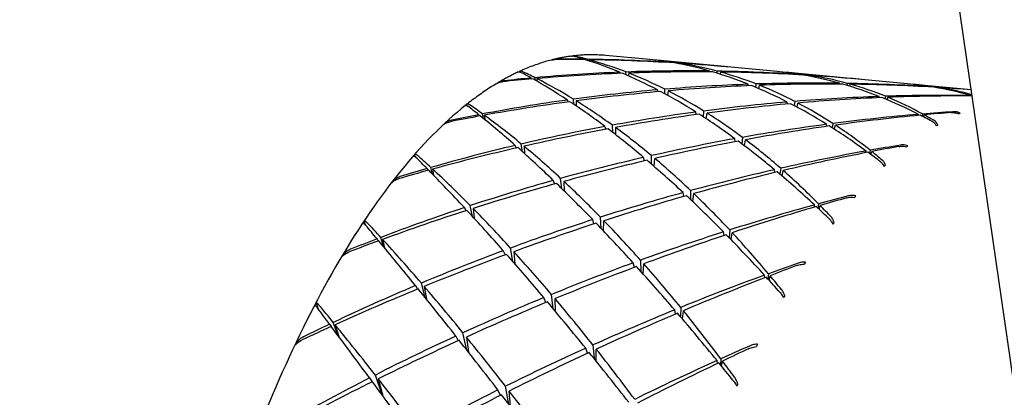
# Model space of a CAD drawing. Header units: inches. Extents: x 36 to 1719, y -84 to 1122.
# Tile 463 of 558: x 636.468 to 637.617, y 809.23 to 809.671. Entities that reach past the tile are written whole.
import ezdxf

# ---------------------------------------------------------------- set-up
doc = ezdxf.new("R2010")
doc.units = ezdxf.units.IN
doc.header["$LTSCALE"] = 48
doc.header["$MEASUREMENT"] = 0
doc.layers.add('Dimension (ANSI)', color=7, linetype='Continuous', lineweight=25)
doc.layers.add('Visible (ANSI)', color=7, linetype='Continuous', lineweight=30)
doc.styles.add('Note Text (ANSI)', font='tahoma.ttf')
doc.dimstyles.new('Architectural (ANSI)', dxfattribs={"dimscale": 48, "dimtxt": 0.125, "dimasz": 0.098425, "dimexe": 0.125, "dimexo": 0.0625, "dimgap": 0.031496, "dimtad": 0, "dimtih": 1, "dimtoh": 1, "dimdec": 4, "dimrnd": 1e-08, "dimzin": 3, "dimdsep": 46, "dimlunit": 4, "dimtxsty": 'Note Text (ANSI)', "dimcen": 0.09, "dimdle": 0.393701, "dimclrd": 256, "dimclre": 256, "dimclrt": 256, "dimadec": 0, "dimazin": 3, "dimtfac": 0.96, "dimtofl": 0, "dimtmove": 0, "dimatfit": 3, "dimfxl": 1, "dimfrac": 2, "dimtolj": 1, "dimtzin": 12, "dimlwd": -1, "dimlwe": -1, "dimarcsym": 0})

# ---------------------------------------------------------------- blocks, each defined once
blk = doc.blocks.new('*D22')
at = {"layer": 'Defpoints', "color": 0, "transparency": 16777216}
for p in [(690.0142, 1004.0529), (597.7408, 757.4914), (727.9177, 757.4914)]:
    blk.add_point(p, dxfattribs=at)
at = {"layer": 'Dimension (ANSI)', "transparency": 16777216}
for p, q in [((687.0142, 1004.0529), (591.7408, 1004.0529)), ((597.7408, 999.3285), (597.7408, 903.5717)), ((597.7408, 762.2158), (597.7408, 892.9726)), ((724.9177, 757.4914), (591.7408, 757.4914))]:
    blk.add_line(p, q, dxfattribs=at)
for points in [[(596.9534, 999.3285), (598.5282, 999.3285), (597.7408, 1004.0529)], [(596.9534, 762.2158), (598.5282, 762.2158), (597.7408, 757.4914)]]:
    blk.add_solid(points, dxfattribs=at)
at = {"layer": 'Dimension (ANSI)', "transparency": 16777216, "insert": (577.7824, 902.0599), "char_height": 6, "attachment_point": 1, "style": 'Note Text (ANSI)'}
blk.add_mtext('\\A1;20\'-6 9/16"', dxfattribs=at)

msp = doc.modelspace()

# ---------------------------------------------------------------- linework, layer by layer
at = {"layer": 'Visible (ANSI)'}
for p, q in [((637.98512, 806.78258), (637.52459, 809.96451)), ((637.12633, 809.62471), (637.12646, 809.62418)), ((637.1309, 809.62332), (637.1308, 809.62466)), ((637.13282, 809.6241), (637.1328, 809.62272)), ((637.20384, 809.62423), (637.15194, 809.6291)), ((637.29078, 809.61607), (637.21201, 809.62346)), ((637.22947, 809.62089), (637.22953, 809.62056)), ((637.23647, 809.61966), (637.23648, 809.62044)), ((637.23964, 809.61994), (637.23955, 809.61907)), ((637.35227, 809.6103), (637.30243, 809.61498)), ((637.06525, 809.60274), (637.0656, 809.6016)), ((637.07011, 809.60001), (637.06974, 809.60315)), ((637.07174, 809.60213), (637.07186, 809.59902)), ((637.16885, 809.60952), (637.16915, 809.6082)), ((637.17602, 809.60648), (637.1759, 809.60978)), ((637.17902, 809.60857), (637.17886, 809.60524)), ((637.27368, 809.61089), (637.27382, 809.60986)), ((637.28217, 809.60837), (637.28228, 809.61076)), ((637.28605, 809.60973), (637.28572, 809.60727)), ((637.44171, 809.60191), (637.36512, 809.6091)), ((637.37929, 809.6064), (637.37926, 809.60684)), ((637.38828, 809.60526), (637.38841, 809.60623)), ((637.39214, 809.60453), (637.39237, 809.60561)), ((637.5044, 809.59603), (637.45456, 809.60071)), ((637.2126, 809.58892), (637.21302, 809.58671)), ((637.22123, 809.58429), (637.22123, 809.58965)), ((637.31883, 809.59373), (637.31864, 809.59547)), ((637.3275, 809.59183), (637.32784, 809.59578)), ((637.33107, 809.5903), (637.33175, 809.59424)), ((637.42529, 809.59563), (637.42526, 809.59666)), ((637.43399, 809.59653), (637.43359, 809.59425)), ((637.43704, 809.59321), (637.43764, 809.5955)), ((637.57893, 809.58904), (637.51605, 809.59494)), ((637.53198, 809.59217), (637.532, 809.59251)), ((637.5392, 809.59203), (637.53901, 809.59131)), ((637.5419, 809.59078), (637.54216, 809.59155)), ((637.11514, 809.572), (637.11463, 809.57801)), ((637.22497, 809.58776), (637.22452, 809.58248)), ((637.47136, 809.57976), (637.47138, 809.58114)), ((637.47862, 809.58138), (637.47801, 809.57847)), ((637.4807, 809.57735), (637.48154, 809.58018)), ((637.57844, 809.58174), (637.57849, 809.58229)), ((636.99002, 809.57065), (636.98987, 809.57184)), ((637.10758, 809.57704), (637.1082, 809.5748)), ((637.11774, 809.57609), (637.11776, 809.57022)), ((637.36435, 809.57243), (637.36418, 809.57469)), ((637.37294, 809.57542), (637.37232, 809.57045)), ((637.37553, 809.56873), (637.37656, 809.57353)), ((637.00403, 809.55989), (637.00465, 809.55821)), ((637.0094, 809.55558), (637.00851, 809.56075)), ((637.01052, 809.55928), (637.01099, 809.55428)), ((637.25784, 809.56002), (637.25737, 809.56299)), ((637.26631, 809.55725), (637.26657, 809.5642)), ((637.26963, 809.55507), (637.27048, 809.56176)), ((637.51735, 809.55909), (637.51742, 809.56032)), ((637.52209, 809.56071), (637.52147, 809.55822)), ((637.52311, 809.55737), (637.52391, 809.55971)), ((636.96372, 809.54888), (636.96371, 809.54917)), ((637.15138, 809.54606), (637.1522, 809.54278)), ((637.16042, 809.53916), (637.16, 809.54764)), ((637.16376, 809.5449), (637.16346, 809.5368)), ((637.41019, 809.54628), (637.4101, 809.54865)), ((637.41735, 809.54961), (637.41654, 809.5446)), ((637.41906, 809.54299), (637.42027, 809.5477)), ((637.3034, 809.52844), (637.30297, 809.53184)), ((637.31171, 809.53341), (637.31113, 809.52579)), ((637.04669, 809.524), (637.04774, 809.52096)), ((637.05495, 809.51665), (637.05371, 809.52565)), ((637.05685, 809.52305), (637.05733, 809.51451)), ((637.31414, 809.52352), (637.31534, 809.53068)), ((636.92987, 809.51076), (636.92938, 809.51345)), ((637.19737, 809.50587), (637.19648, 809.50995)), ((637.20576, 809.50201), (637.20564, 809.51204)), ((637.20885, 809.49933), (637.20959, 809.50872)), ((637.45619, 809.51559), (637.4562, 809.51746)), ((637.46087, 809.5183), (637.46012, 809.51458)), ((637.46167, 809.51343), (637.46269, 809.51686)), ((636.94373, 809.49689), (636.94467, 809.49476)), ((636.9499, 809.49059), (636.94818, 809.49818)), ((637.35643, 809.49725), (637.35562, 809.49024)), ((636.95022, 809.49628), (636.95131, 809.48915)), ((637.10085, 809.4736), (637.09964, 809.48545)), ((637.34951, 809.49231), (637.34921, 809.49562)), ((637.358, 809.48822), (637.35938, 809.49466)), ((636.90389, 809.48172), (636.90383, 809.48236)), ((637.09108, 809.48307), (637.09242, 809.47885)), ((637.10345, 809.48191), (637.10363, 809.47089)), ((637.24349, 809.46442), (637.24267, 809.46884)), ((637.25134, 809.47121), (637.25107, 809.46094)), ((637.25388, 809.45827), (637.25504, 809.46768)), ((636.98723, 809.45132), (636.98879, 809.4476)), ((636.99663, 809.44113), (636.99419, 809.45361)), ((637.39602, 809.452), (637.3959, 809.45447)), ((637.40054, 809.45574), (637.39977, 809.45085)), ((637.40124, 809.44947), (637.40239, 809.45386)), ((636.99739, 809.45036), (636.99872, 809.43885)), ((637.14697, 809.42691), (637.1461, 809.44018)), ((636.87176, 809.43106), (636.8706, 809.43575)), ((637.13847, 809.43224), (637.13702, 809.43726)), ((637.1498, 809.42394), (637.15013, 809.43603)), ((636.89291, 809.40577), (636.88977, 809.41652)), ((637.29038, 809.41879), (637.28975, 809.42293)), ((637.29691, 809.42521), (637.2963, 809.41624)), ((637.29854, 809.41393), (637.29992, 809.42198)), ((636.88537, 809.41483), (636.8867, 809.41233)), ((636.89186, 809.41422), (636.89402, 809.40442)), ((636.84624, 809.39582), (636.84609, 809.39677)), ((637.03272, 809.401), (637.0347, 809.39602)), ((637.04371, 809.38848), (637.04118, 809.40414)), ((637.04509, 809.39984), (637.04614, 809.38569)), ((637.18567, 809.38149), (637.18431, 809.38678)), ((637.19289, 809.3899), (637.19323, 809.3769)), ((637.19581, 809.37402), (637.19668, 809.38562)), ((637.33787, 809.36941), (637.33754, 809.3724)), ((637.34212, 809.37407), (637.34146, 809.36809)), ((637.34285, 809.36654), (637.34403, 809.37179)), ((636.93022, 809.36023), (636.9324, 809.35599)), ((636.9415, 809.34624), (636.93708, 809.36312)), ((636.94038, 809.35927), (636.94315, 809.34419)), ((637.09106, 809.33301), (637.08896, 809.34985)), ((636.81708, 809.33231), (636.81454, 809.34007)), ((637.08216, 809.34039), (637.08001, 809.34617)), ((637.09355, 809.33003), (637.09312, 809.34494)), ((637.23382, 809.32702), (637.23274, 809.33184)), ((637.2398, 809.33472), (637.23962, 809.32378)), ((637.24169, 809.32135), (637.24291, 809.33089)), ((636.82995, 809.3151), (636.83172, 809.31235)), ((636.84001, 809.30161), (636.83427, 809.31716)), ((636.83644, 809.31449), (636.84058, 809.30085)), ((636.9773, 809.30128), (636.98006, 809.29573)), ((636.9903, 809.28474), (636.98562, 809.3051)), ((636.79176, 809.29265), (636.79149, 809.29387)), ((636.98967, 809.30011), (636.99221, 809.2823)), ((637.13733, 809.29087), (637.13868, 809.27493)), ((637.13093, 809.2811), (637.12889, 809.28705)), ((637.14095, 809.27211), (637.14126, 809.28589)), ((637.28275, 809.26926), (637.28212, 809.27267)), ((637.28663, 809.27471), (637.28619, 809.26766)), ((637.28749, 809.26606), (637.28861, 809.27207)), ((636.89134, 809.23238), (636.88336, 809.25572)), ((636.87663, 809.25229), (636.87952, 809.24773)), ((636.88679, 809.25133), (636.89217, 809.23126)), ((637.02942, 809.23193), (637.02642, 809.23823)), ((637.0393, 809.22146), (637.03521, 809.2426)), ((637.04124, 809.21893), (637.03953, 809.237))]:
    msp.add_line(p, q, dxfattribs=at)
for centre, major_axis, ratio, start_param, end_param in [((637.12094, 808.37652), (-1.63348, 0.03314), 0.7636206, 4.7234672, 4.7451003), ((637.45234, 808.34542), (-1.53518, 0.61757), 0.7298657, 5.2031684, 5.2233193), ((637.45234, 808.34542), (0.50267, -1.27757), 0.4011588, 2.8372898, 2.8574407), ((637.12094, 808.37652), (-0.14115, 1.26062), 0.5494519, 6.0682056, 6.0898387), ((637.45234, 808.34542), (0.50267, -1.27757), 0.4011588, 2.7718399, 2.8344347), ((637.45234, 808.34542), (-1.53518, 0.61757), 0.7298657, 5.1377186, 5.2003133), ((637.12094, 808.37652), (-0.14115, 1.26062), 0.5494519, 6.0043224, 6.0653506), ((637.12094, 808.37652), (-1.63348, 0.03314), 0.7636206, 4.6595839, 4.7206122), ((637.45234, 808.34542), (0.36513, -1.26849), 0.475174, 2.9187099, 2.9573101), ((637.12094, 808.37652), (0.07827, 1.24795), 0.5762103, 6.2311874, 6.2712977), ((637.45234, 808.34542), (0.36513, -1.26849), 0.475174, 2.8532601, 2.9142883), ((637.45234, 808.34542), (-1.53518, 0.61757), 0.7298657, 5.0954975, 5.1332969), ((637.12094, 808.37652), (0.07827, 1.24795), 0.5762103, 6.1666639, 6.2267658), ((637.12094, 808.37652), (-1.63348, 0.03314), 0.7636206, 4.6165621, 4.6551623), ((637.12094, 808.37652), (-1.63059, -0.22845), 0.7433349, 4.6414956, 4.6631287), ((637.45234, 808.34542), (-1.59232, 0.38214), 0.7577371, 5.1337909, 5.1539419), ((637.45234, 808.34542), (0.61467, -1.29034), 0.3238812, 2.7156847, 2.7358356), ((637.12094, 808.37652), (-0.32479, 1.2668), 0.4925797, 5.8761382, 5.8977713), ((637.45234, 808.34542), (0.61467, -1.29034), 0.3238812, 2.6502349, 2.7128297), ((637.45234, 808.34542), (-1.59232, 0.38214), 0.7577371, 5.0683411, 5.1309359), ((637.12094, 808.37652), (-1.63059, -0.22845), 0.7433349, 4.5776123, 4.6386405), ((637.12094, 808.37652), (-0.32479, 1.2668), 0.4925797, 5.812255, 5.8732832), ((637.45234, 808.34542), (0.50267, -1.27757), 0.4011588, 2.7063901, 2.7674183), ((637.45234, 808.34542), (-1.59232, 0.38214), 0.7577371, 5.0028912, 5.0639195), ((637.12094, 808.37652), (-1.63059, -0.22845), 0.7433349, 4.5130888, 4.5731907), ((637.12094, 808.37652), (-0.14115, 1.26062), 0.5494519, 5.9397989, 5.9999007), ((637.45234, 808.34542), (0.36513, -1.26849), 0.475174, 2.7878102, 2.8479121), ((637.45234, 808.34542), (-1.59232, 0.38214), 0.7577371, 4.9374414, 4.9975433), ((637.12094, 808.37652), (-1.63059, -0.22845), 0.7433349, 4.4479455, 4.5077409), ((637.12094, 808.37652), (0.07827, 1.24795), 0.5762103, 6.1015206, 6.1613159), ((637.45234, 808.34542), (0.19179, -1.26237), 0.5372034, 2.9698524, 3.0084525), ((637.12094, 808.37652), (0.30341, 1.22253), 0.5625357, 0.0517052, 0.0937672), ((637.45234, 808.34542), (0.19179, -1.26237), 0.5372034, 2.9044025, 2.9641978), ((637.45234, 808.34542), (-1.59232, 0.38214), 0.7577371, 4.8948543, 4.9317869), ((637.12094, 808.37652), (-1.63059, -0.22845), 0.7433349, 4.4036908, 4.442291), ((637.12094, 808.37652), (0.30341, 1.22253), 0.5625357, 6.2691341, 6.329236), ((637.45234, 808.34542), (-1.62932, 0.10493), 0.7653728, 4.9091386, 4.9701669), ((637.45234, 808.34542), (-1.62932, 0.10493), 0.7653728, 4.8436888, 4.9037907), ((637.12094, 808.37652), (-1.60993, -0.43806), 0.7067026, 4.3991257, 4.458921), ((637.45234, 808.34542), (0.36513, -1.26849), 0.475174, 2.7223604, 2.7821557), ((637.45234, 808.34542), (-1.62932, 0.10493), 0.7653728, 4.7782389, 4.8380343), ((637.12094, 808.37652), (-1.60993, -0.43806), 0.7067026, 4.3333693, 4.3934711), ((637.12094, 808.37652), (0.07827, 1.24795), 0.5762103, 6.0357642, 6.0958661), ((637.45234, 808.34542), (0.19179, -1.26237), 0.5372034, 2.8389527, 2.8990545), ((637.45234, 808.34542), (-1.62932, 0.10493), 0.7653728, 4.7127891, 4.772891), ((637.12094, 808.37652), (-1.60993, -0.43806), 0.7067026, 4.2669931, 4.3280213), ((637.12094, 808.37652), (0.30341, 1.22253), 0.5625357, 6.202758, 6.2637862), ((637.45234, 808.34542), (-0.02021, -1.25236), 0.5730566, 3.0585685, 3.0971687), ((637.12094, 808.37652), (0.49841, 1.19291), 0.5140157, 0.1247183, 0.1672039), ((637.45234, 808.34542), (-0.02021, -1.25236), 0.5730566, 2.9931187, 3.0541469), ((637.45234, 808.34542), (-1.62932, 0.10493), 0.7653728, 4.6839561, 4.7083675), ((637.12094, 808.37652), (-1.60993, -0.43806), 0.7067026, 4.2392778, 4.2625715), ((637.12094, 808.37652), (0.49841, 1.19291), 0.5140157, 0.0629687, 0.1202967), ((637.12094, 808.37652), (-1.60993, -0.43806), 0.7067026, 4.464269, 4.5243708), ((637.45234, 808.34542), (0.50267, -1.27757), 0.4011588, 2.6409403, 2.7010421), ((637.12094, 808.37652), (-0.14115, 1.26062), 0.5494519, 5.8746556, 5.9344509), ((637.45234, 808.34542), (-1.63374, -0.1662), 0.7503398, 4.6245858, 4.6846877), ((637.12094, 808.37652), (-1.58546, -0.59667), 0.6605147, 4.2506125, 4.3116407), ((637.45234, 808.34542), (0.19179, -1.26237), 0.5372034, 2.7735028, 2.834531), ((637.45234, 808.34542), (-1.63374, -0.1662), 0.7503398, 4.5591359, 4.6201642), ((637.12094, 808.37652), (-1.58546, -0.59667), 0.6605147, 4.1839306, 4.2461909), ((637.12094, 808.37652), (0.30341, 1.22253), 0.5625357, 6.1357415, 6.1983363), ((637.02111, 808.88183), (-0.1299, -0.74245), 0.4444911, 3.6048139, 3.6093812), ((637.45234, 808.34542), (0.70926, -1.30505), 0.2475091, 2.6110342, 2.6311852), ((637.12094, 808.37652), (-0.47048, 1.27486), 0.4205573, 5.7212118, 5.7428449), ((637.45234, 808.34542), (-1.62932, 0.10493), 0.7653728, 4.9745885, 5.0371833), ((637.12094, 808.37652), (-1.60993, -0.43806), 0.7067026, 4.5287925, 4.5898207), ((637.45234, 808.34542), (0.61467, -1.29034), 0.3238812, 2.584785, 2.6458132), ((637.12094, 808.37652), (-0.32479, 1.2668), 0.4925797, 5.7477314, 5.8078333), ((637.45234, 808.34542), (-1.63374, -0.1662), 0.7503398, 4.6900356, 4.749831), ((637.12094, 808.37652), (-1.58546, -0.59667), 0.6605147, 4.3169887, 4.3770906), ((637.45234, 808.34542), (0.36513, -1.26849), 0.475174, 2.6569105, 2.7170124), ((637.12094, 808.37652), (0.07827, 1.24795), 0.5762103, 5.969388, 6.0304162), ((637.12094, 808.37652), (-1.60993, -0.43806), 0.7067026, 4.5926757, 4.6143088), ((637.45234, 808.34542), (-1.62932, 0.10493), 0.7653728, 5.0400383, 5.0601893), ((637.45234, 808.34542), (0.70926, -1.30505), 0.2475091, 2.5455844, 2.6081792), ((637.12094, 808.37652), (-0.47048, 1.27486), 0.4205573, 5.6573285, 5.7183567), ((637.45234, 808.34542), (-1.63374, -0.1662), 0.7503398, 4.7554855, 4.8155874), ((637.12094, 808.37652), (-1.58546, -0.59667), 0.6605147, 4.3827451, 4.4425404), ((637.45234, 808.34542), (0.50267, -1.27757), 0.4011588, 2.5754904, 2.6352857), ((637.12094, 808.37652), (-0.14115, 1.26062), 0.5494519, 5.8088992, 5.8690011), ((637.45234, 808.34542), (-1.61594, -0.38996), 0.7171747, 4.5013256, 4.5623538), ((637.12094, 808.37652), (-1.56231, -0.71722), 0.6094206, 4.191433, 4.2540278), ((637.45234, 808.34542), (0.19179, -1.26237), 0.5372034, 2.7490147, 2.7706478), ((637.45234, 808.34542), (-1.61594, -0.38996), 0.7171747, 4.4768375, 4.4984705), ((637.12094, 808.37652), (-1.56231, -0.71722), 0.6094206, 4.168427, 4.1885779), ((637.12094, 808.37652), (0.30341, 1.22253), 0.5625357, 6.1127356, 6.1328865), ((637.4413, 808.87965), (-0.22982, -0.6979), 0.3634359, 3.5052013, 3.5097986), ((637.11079, 808.96001), (-0.01786, -0.66124), 0.5276609, 3.6273131, 3.6319114), ((637.45234, 808.34542), (-1.63374, -0.1662), 0.7503398, 4.8209353, 4.8819635), ((637.12094, 808.37652), (-1.58546, -0.59667), 0.6605147, 4.4478884, 4.5079903), ((637.45234, 808.34542), (0.61467, -1.29034), 0.3238812, 2.5193352, 2.5794371), ((637.12094, 808.37652), (-0.32479, 1.2668), 0.4925797, 5.6825881, 5.7423835), ((637.45234, 808.34542), (-1.61594, -0.38996), 0.7171747, 4.5667754, 4.6268773), ((637.12094, 808.37652), (-1.56231, -0.71722), 0.6094206, 4.2584494, 4.3194776), ((637.45234, 808.34542), (0.36513, -1.26849), 0.475174, 2.5914607, 2.6524889), ((637.12094, 808.37652), (0.07827, 1.24795), 0.5762103, 5.9023716, 5.9649664), ((637.5316, 808.92737), (-0.14674, -0.64293), 0.5031242, 3.5445942, 3.5491909), ((637.45234, 808.34542), (-1.61594, -0.38996), 0.7171747, 4.6322253, 4.6920206), ((637.45234, 808.34542), (-1.63374, -0.1662), 0.7503398, 4.8863852, 4.94898), ((637.12094, 808.37652), (-1.58546, -0.59667), 0.6605147, 4.5124119, 4.5734401), ((637.45234, 808.34542), (0.70926, -1.30505), 0.2475091, 2.4801345, 2.5411628), ((637.12094, 808.37652), (-0.47048, 1.27486), 0.4205573, 5.592805, 5.6529069), ((637.12094, 808.37652), (-1.56231, -0.71722), 0.6094206, 4.3248256, 4.3849275), ((637.45234, 808.34542), (0.50267, -1.27757), 0.4011588, 2.5100406, 2.5701424), ((637.12094, 808.37652), (-0.14115, 1.26062), 0.5494519, 5.742523, 5.8035512), ((637.45234, 808.34542), (-1.59164, -0.56044), 0.6728788, 4.4528988, 4.4745319), ((637.12094, 808.37652), (-1.54065, -0.81109), 0.5559701, 4.1929649, 4.2131158), ((637.41343, 808.84477), (-0.23147, -0.73184), 0.3214804, 3.6386194, 3.6432166), ((636.99445, 808.83817), (-0.14081, -0.77696), 0.4152724, 3.7390155, 3.7436128), ((637.45234, 808.34542), (0.79158, -1.31965), 0.1737259, 2.5178355, 2.5379864), ((637.12094, 808.37652), (-0.58807, 1.28682), 0.3435743, 5.5940811, 5.6157142), ((637.45234, 808.34542), (-1.61594, -0.38996), 0.7171747, 4.6976751, 4.757777), ((637.12094, 808.37652), (-0.32479, 1.2668), 0.4925797, 5.6168318, 5.6769336), ((637.45234, 808.34542), (-1.59164, -0.56044), 0.6728788, 4.477387, 4.5384152), ((637.12094, 808.37652), (-1.54065, -0.81109), 0.5559701, 4.2159709, 4.2785657), ((637.45234, 808.34542), (0.36513, -1.26849), 0.475174, 2.5669726, 2.5886056), ((637.12094, 808.37652), (0.07827, 1.24795), 0.5762103, 5.8793656, 5.8995165), ((637.45234, 808.34542), (-1.63374, -0.1662), 0.7503398, 4.951835, 4.9719859), ((637.12094, 808.37652), (-1.56231, -0.71722), 0.6094206, 4.390582, 4.4503773), ((637.45234, 808.34542), (0.61467, -1.29034), 0.3238812, 2.4538853, 2.5136807), ((637.50316, 808.92308), (-0.18086, -0.64404), 0.4713815, 3.7480886, 3.7526864), ((637.12094, 808.37652), (-1.58546, -0.59667), 0.6605147, 4.5762952, 4.5979283), ((637.45234, 808.34542), (0.79158, -1.31965), 0.1737259, 2.4523856, 2.5149804), ((637.12094, 808.37652), (-0.58807, 1.28682), 0.3435743, 5.5301978, 5.5912261), ((637.45234, 808.34542), (-1.59164, -0.56044), 0.6728788, 4.5428368, 4.6029387), ((637.12094, 808.37652), (-1.54065, -0.81109), 0.5559701, 4.2829873, 4.3440155), ((637.45234, 808.34542), (0.50267, -1.27757), 0.4011588, 2.4445907, 2.5056189), ((637.12094, 808.37652), (-0.14115, 1.26062), 0.5494519, 5.6755066, 5.7381014), ((637.08197, 808.94561), (-0.06182, -0.67347), 0.5211139, 3.8394127, 3.8440114), ((637.45234, 808.34542), (-1.61594, -0.38996), 0.7171747, 4.763125, 4.8241532), ((637.12094, 808.37652), (-1.56231, -0.71722), 0.6094206, 4.4557253, 4.5158271), ((637.45234, 808.34542), (0.70926, -1.30505), 0.2475091, 2.4146847, 2.4747866), ((637.12094, 808.37652), (-0.47048, 1.27486), 0.4205573, 5.5276617, 5.587457), ((637.45234, 808.34542), (-1.59164, -0.56044), 0.6728788, 4.6082867, 4.668082), ((637.12094, 808.37652), (-1.54065, -0.81109), 0.5559701, 4.3493635, 4.4094654), ((637.45234, 808.34542), (0.61467, -1.29034), 0.3238812, 2.3884355, 2.4485374), ((637.12094, 808.37652), (-0.32479, 1.2668), 0.4925797, 5.5504556, 5.6114838), ((637.45234, 808.34542), (-1.56803, -0.68945), 0.6227226, 4.4553712, 4.4770043), ((637.12094, 808.37652), (-1.51916, -0.88595), 0.5014142, 4.2289854, 4.2491363), ((637.38678, 808.80152), (-0.22619, -0.76807), 0.2855188, 3.7590873, 3.7636851), ((637.45234, 808.34542), (-1.61594, -0.38996), 0.7171747, 4.8285748, 4.8911696), ((637.45234, 808.34542), (-1.56803, -0.68945), 0.6227226, 4.4798594, 4.5408876), ((637.12094, 808.37652), (-1.51916, -0.88595), 0.5014142, 4.2519914, 4.3145862), ((637.45234, 808.34542), (0.50267, -1.27757), 0.4011588, 2.4201026, 2.4417357), ((637.12094, 808.37652), (-0.14115, 1.26062), 0.5494519, 5.6525006, 5.6726515), ((637.12094, 808.37652), (-1.56231, -0.71722), 0.6094206, 4.5202488, 4.581277), ((637.45234, 808.34542), (0.79158, -1.31965), 0.1737259, 2.3869358, 2.447964), ((637.12094, 808.37652), (-0.58807, 1.28682), 0.3435743, 5.4656743, 5.5257762), ((636.96939, 808.78713), (-0.14418, -0.81126), 0.3894414, 3.8581626, 3.8627608), ((637.45234, 808.34542), (0.8647, -1.33248), 0.1030243, 2.4326384, 2.4527894), ((637.12094, 808.37652), (-0.68651, 1.30124), 0.2667424, 5.4857387, 5.5073718), ((637.45234, 808.34542), (-1.59164, -0.56044), 0.6728788, 4.6737365, 4.7338384), ((637.12094, 808.37652), (-1.54065, -0.81109), 0.5559701, 4.4151199, 4.4749152), ((637.45234, 808.34542), (0.70926, -1.30505), 0.2475091, 2.3492348, 2.4090302), ((637.12094, 808.37652), (-0.47048, 1.27486), 0.4205573, 5.4619053, 5.5220072), ((637.47439, 808.90847), (-0.20536, -0.65754), 0.428761, 3.9310751, 3.9356724), ((637.45234, 808.34542), (-1.56803, -0.68945), 0.6227226, 4.5453092, 4.6054111), ((637.12094, 808.37652), (-1.51916, -0.88595), 0.5014142, 4.3190078, 4.380036), ((637.45234, 808.34542), (0.61467, -1.29034), 0.3238812, 2.3229856, 2.3840138), ((637.12094, 808.37652), (-0.32479, 1.2668), 0.4925797, 5.4834391, 5.5460339), ((637.12094, 808.37652), (-1.56231, -0.71722), 0.6094206, 4.584132, 4.6057651), ((637.45234, 808.34542), (-1.61594, -0.38996), 0.7171747, 4.8940247, 4.9141756), ((637.45234, 808.34542), (0.8647, -1.33248), 0.1030243, 2.3671886, 2.4297834), ((637.12094, 808.37652), (-0.68651, 1.30124), 0.2667424, 5.4218555, 5.4828837), ((637.05357, 808.92083), (-0.09856, -0.69521), 0.4990309, 4.0313081, 4.035904), ((637.45234, 808.34542), (-1.59164, -0.56044), 0.6728788, 4.7391864, 4.8002146), ((637.12094, 808.37652), (-1.54065, -0.81109), 0.5559701, 4.4802632, 4.5403651), ((637.45234, 808.34542), (0.79158, -1.31965), 0.1737259, 2.3214859, 2.3815878), ((637.12094, 808.37652), (-0.58807, 1.28682), 0.3435743, 5.400531, 5.4603264), ((637.45234, 808.34542), (-1.56803, -0.68945), 0.6227226, 4.6107591, 4.6705544), ((637.12094, 808.37652), (-1.51916, -0.88595), 0.5014142, 4.385384, 4.4454859), ((637.45234, 808.34542), (0.70926, -1.30505), 0.2475091, 2.283785, 2.3438869), ((637.12094, 808.37652), (-0.47048, 1.27486), 0.4205573, 5.3955291, 5.4565573), ((637.45234, 808.34542), (-1.54609, -0.78924), 0.5697142, 4.4762416, 4.4978747), ((637.12094, 808.37652), (-1.49643, -0.94661), 0.4462939, 4.2731167, 4.2932676), ((637.36173, 808.74969), (-0.21517, -0.80489), 0.2559013, 3.8690822, 3.8736781), ((637.45234, 808.34542), (-1.54609, -0.78924), 0.5697142, 4.5007297, 4.5617579), ((637.12094, 808.37652), (-0.32479, 1.2668), 0.4925797, 5.4604332, 5.4805841), ((637.45234, 808.34542), (-1.59164, -0.56044), 0.6728788, 4.8046362, 4.867231), ((637.12094, 808.37652), (-0.68651, 1.30124), 0.2667424, 5.357332, 5.4174338), ((637.12094, 808.37652), (-1.49643, -0.94661), 0.4462939, 4.2961227, 4.3587175), ((637.45234, 808.34542), (0.61467, -1.29034), 0.3238812, 2.2984975, 2.3201306), ((637.12094, 808.37652), (-1.54065, -0.81109), 0.5559701, 4.5447867, 4.6058149), ((637.45234, 808.34542), (0.8647, -1.33248), 0.1030243, 2.3017387, 2.362767), ((637.44575, 808.88432), (-0.21993, -0.68116), 0.3829434, 4.0927871, 4.0973845), ((636.94649, 808.72852), (-0.14127, -0.84407), 0.367968, 3.9655422, 3.9701391), ((637.12094, 808.37652), (-0.7716, 1.31604), 0.1922212, 5.3900186, 5.4116517), ((637.45234, 808.34542), (-1.56803, -0.68945), 0.6227226, 4.6762089, 4.7363108), ((637.12094, 808.37652), (-1.51916, -0.88595), 0.5014142, 4.4511404, 4.5109357), ((637.45234, 808.34542), (0.79158, -1.31965), 0.1737259, 2.2560361, 2.3158314), ((637.12094, 808.37652), (-0.58807, 1.28682), 0.3435743, 5.3347746, 5.3948765), ((637.45234, 808.34542), (0.93049, -1.34224), 0.0353563, 2.3532892, 2.3734401), ((637.45234, 808.34542), (-1.54609, -0.78924), 0.5697142, 4.5661795, 4.6262814), ((637.12094, 808.37652), (-1.49643, -0.94661), 0.4462939, 4.3631391, 4.4241673), ((637.45234, 808.34542), (0.70926, -1.30505), 0.2475091, 2.2183351, 2.2793634), ((637.12094, 808.37652), (-0.47048, 1.27486), 0.4205573, 5.3285127, 5.3911075), ((637.45234, 808.34542), (-1.59164, -0.56044), 0.6728788, 4.870086, 4.890237), ((637.12094, 808.37652), (-0.7716, 1.31604), 0.1922212, 5.3261353, 5.3871636), ((637.12094, 808.37652), (-1.54065, -0.81109), 0.5559701, 4.60867, 4.630303), ((637.45234, 808.34542), (0.93049, -1.34224), 0.0353563, 2.2878393, 2.3504341), ((637.45234, 808.34542), (-1.56803, -0.68945), 0.6227226, 4.7416588, 4.802687), ((637.02552, 808.88754), (-0.12537, -0.72326), 0.469118, 4.199188, 4.2037845), ((637.12094, 808.37652), (-1.51916, -0.88595), 0.5014142, 4.5162837, 4.5763856), ((637.45234, 808.34542), (0.8647, -1.33248), 0.1030243, 2.2362889, 2.2963908), ((637.12094, 808.37652), (-0.68651, 1.30124), 0.2667424, 5.2921887, 5.351984), ((637.45234, 808.34542), (-1.52469, -0.86839), 0.5153675, 4.5097205, 4.5313536), ((637.33878, 808.69204), (-0.19913, -0.83814), 0.2324201, 3.9717155, 3.9763137), ((637.45234, 808.34542), (-1.54609, -0.78924), 0.5697142, 4.6316294, 4.6914247), ((637.12094, 808.37652), (-1.49643, -0.94661), 0.4462939, 4.4295153, 4.4896172), ((637.45234, 808.34542), (0.79158, -1.31965), 0.1737259, 2.1905862, 2.2506881), ((637.12094, 808.37652), (-0.58807, 1.28682), 0.3435743, 5.2683985, 5.3294267), ((637.12094, 808.37652), (-1.47131, -0.99613), 0.390767, 4.3232091, 4.34336), ((637.45234, 808.34542), (-1.52469, -0.86839), 0.5153675, 4.5342087, 4.5952369), ((637.12094, 808.37652), (-1.47131, -0.99613), 0.390767, 4.3462151, 4.4088099), ((637.45234, 808.34542), (0.70926, -1.30505), 0.2475091, 2.193847, 2.2154801), ((637.12094, 808.37652), (-0.47048, 1.27486), 0.4205573, 5.3055067, 5.3256577), ((637.45234, 808.34542), (-1.56803, -0.68945), 0.6227226, 4.8071086, 4.8697034), ((637.12094, 808.37652), (-1.51916, -0.88595), 0.5014142, 4.5808072, 4.6418354), ((637.45234, 808.34542), (0.93049, -1.34224), 0.0353563, 2.2223895, 2.2834177), ((637.12094, 808.37652), (-0.7716, 1.31604), 0.1922212, 5.2616118, 5.3217137), ((637.41775, 808.85089), (-0.22566, -0.71218), 0.3393071, 4.2359463, 4.2405437), ((637.45234, 808.34542), (-1.54609, -0.78924), 0.5697142, 4.6970792, 4.7571811), ((637.12094, 808.37652), (-1.49643, -0.94661), 0.4462939, 4.4952717, 4.555067), ((637.45234, 808.34542), (0.8647, -1.33248), 0.1030243, 2.170839, 2.2306344), ((637.12094, 808.37652), (-0.68651, 1.30124), 0.2667424, 5.2264323, 5.2865341), ((637.45234, 808.34542), (-1.5304, -0.6729), 0.6227226, 4.8059727, 4.8060016)]:
    msp.add_ellipse(centre, major_axis=major_axis, ratio=ratio, start_param=start_param, end_param=end_param, dxfattribs=at)
for points, knots in [([(637.08867, 809.62375), (637.08623, 809.62312), (637.08378, 809.62244), (637.07889, 809.62098), (637.07644, 809.6202), (637.07155, 809.61854), (637.0691, 809.61767), (637.06421, 809.61582), (637.06177, 809.61485), (637.05689, 809.61281), (637.05444, 809.61174), (637.052, 809.61063)], [2.579576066, 2.579576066, 2.579576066, 2.579576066, 2.594701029, 2.594701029, 2.609825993, 2.609825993, 2.624950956, 2.624950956, 2.640075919, 2.640075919, 2.655200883, 2.655200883, 2.655200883, 2.655200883]), ([(637.11242, 809.62837), (637.11098, 809.62818), (637.10953, 809.62798), (637.10663, 809.62753), (637.10518, 809.62729), (637.10228, 809.62678), (637.10083, 809.62651), (637.09793, 809.62592), (637.09648, 809.62562), (637.09358, 809.62496), (637.09212, 809.62462), (637.09067, 809.62426)], [2.530591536, 2.530591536, 2.530591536, 2.530591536, 2.539563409, 2.539563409, 2.548535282, 2.548535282, 2.557507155, 2.557507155, 2.566479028, 2.566479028, 2.575450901, 2.575450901, 2.575450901, 2.575450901]), ([(637.15194, 809.6291), (637.14946, 809.62933), (637.14697, 809.62951), (637.14199, 809.62977), (637.13949, 809.62984), (637.13449, 809.62988), (637.13199, 809.62985), (637.12697, 809.62968), (637.12446, 809.62954), (637.11944, 809.62915), (637.11692, 809.62891), (637.11441, 809.62861)], [2.448493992, 2.448493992, 2.448493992, 2.448493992, 2.464094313, 2.464094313, 2.479694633, 2.479694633, 2.495294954, 2.495294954, 2.510895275, 2.510895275, 2.526495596, 2.526495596, 2.526495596, 2.526495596]), ([(637.0502, 809.60979), (637.04859, 809.60904), (637.04698, 809.60827), (637.04377, 809.60669), (637.04217, 809.60588), (637.03896, 809.60422), (637.03736, 809.60337), (637.03415, 809.60163), (637.03255, 809.60073), (637.02935, 809.59891), (637.02775, 809.59798), (637.02616, 809.59703)], [2.658940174, 2.658940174, 2.658940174, 2.658940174, 2.668903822, 2.668903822, 2.678867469, 2.678867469, 2.688831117, 2.688831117, 2.698794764, 2.698794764, 2.708758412, 2.708758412, 2.708758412, 2.708758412]), ([(637.0502, 809.60979), (637.05029, 809.60983), (637.05038, 809.60987), (637.05104, 809.61006), (637.05182, 809.60995), (637.05254, 809.60958)], [0.172956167, 0.172956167, 0.172956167, 0.172956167, 0.175369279, 0.175369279, 0.190526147, 0.190526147, 0.190526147, 0.190526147]), ([(637.05457, 809.61053), (637.05381, 809.61089), (637.05292, 809.61097), (637.05185, 809.61058), (637.05145, 809.61032), (637.05108, 809.60998)], [0, 0, 0, 0, 0.014687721, 0.014687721, 0.022458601, 0.022458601, 0.022458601, 0.022458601]), ([(637.02439, 809.59596), (637.02202, 809.59453), (637.01966, 809.59306), (637.01494, 809.59002), (637.01259, 809.58846), (637.00788, 809.58525), (637.00553, 809.5836), (637.00083, 809.58022), (636.99849, 809.57849), (636.9938, 809.57493), (636.99146, 809.57311), (636.98913, 809.57125)], [2.71243677, 2.71243677, 2.71243677, 2.71243677, 2.727175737, 2.727175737, 2.741914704, 2.741914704, 2.756653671, 2.756653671, 2.771392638, 2.771392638, 2.786131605, 2.786131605, 2.786131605, 2.786131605]), ([(637.02439, 809.59596), (637.02496, 809.5963), (637.02553, 809.59661), (637.02775, 809.59763), (637.02985, 809.59819), (637.03163, 809.59837)], [0.163142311, 0.163142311, 0.163142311, 0.163142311, 0.167954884, 0.167954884, 0.182642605, 0.182642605, 0.182642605, 0.182642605]), ([(637.03366, 809.59957), (637.03185, 809.59937), (637.02975, 809.59878), (637.02716, 809.59761), (637.02618, 809.59706), (637.02526, 809.59645)], [0, 0, 0, 0, 0.015156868, 0.015156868, 0.023461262, 0.023461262, 0.023461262, 0.023461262]), ([(636.98826, 809.57055), (636.93717, 809.52959), (636.88754, 809.46819), (636.795, 809.31072), (636.75216, 809.21458), (636.67761, 808.9977), (636.64589, 808.87711), (636.59657, 808.6235), (636.57897, 808.49055), (636.55959, 808.22559), (636.5578, 808.09361), (636.57027, 807.84381), (636.58451, 807.72604), (636.62775, 807.51636), (636.65674, 807.42456), (636.7172, 807.29684), (636.74573, 807.25245), (636.77694, 807.21843)], [2.787961, 2.787961, 2.787961, 2.787961, 3.1103171, 3.1103171, 3.433142, 3.433142, 3.7546183, 3.7546183, 4.0755472, 4.0755472, 4.3963675, 4.3963675, 4.7174242, 4.7174242, 5.0392589, 5.0392589, 5.2718579, 5.2718579, 5.2718579, 5.2718579]), ([(636.98826, 809.57055), (636.98854, 809.57076), (636.98889, 809.57087), (636.98979, 809.57081), (636.99055, 809.57046), (636.99128, 809.5699)], [0.165353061, 0.165353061, 0.165353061, 0.165353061, 0.175213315, 0.175213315, 0.190370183, 0.190370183, 0.190370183, 0.190370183]), ([(636.9933, 809.57154), (636.99254, 809.57207), (636.99166, 809.57236), (636.99062, 809.57226), (636.99022, 809.5721), (636.98987, 809.57184)], [0, 0, 0, 0, 0.014687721, 0.014687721, 0.022818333, 0.022818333, 0.022818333, 0.022818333]), ([(637.55549, 809.56238), (637.5573, 809.56252), (637.5594, 809.56237), (637.56216, 809.56174), (637.56335, 809.56133), (637.56442, 809.56083)], [0, 0, 0, 0, 0.015156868, 0.015156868, 0.025145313, 0.025145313, 0.025145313, 0.025145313]), ([(637.56588, 809.56162), (637.56497, 809.56211), (637.56398, 809.56252), (637.56139, 809.56326), (637.5593, 809.56346), (637.55752, 809.56334)], [0.15981607, 0.15981607, 0.15981607, 0.15981607, 0.167946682, 0.167946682, 0.182634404, 0.182634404, 0.182634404, 0.182634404]), ([(636.96225, 809.54778), (636.96314, 809.54851), (636.96411, 809.54917), (636.96666, 809.55058), (636.96873, 809.55133), (636.97051, 809.55169)], [0.15981607, 0.15981607, 0.15981607, 0.15981607, 0.167946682, 0.167946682, 0.182634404, 0.182634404, 0.182634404, 0.182634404]), ([(636.97252, 809.55356), (636.97072, 809.55318), (636.96863, 809.55238), (636.96591, 809.55085), (636.96475, 809.55004), (636.96371, 809.54917)], [0, 0, 0, 0, 0.015156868, 0.015156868, 0.025145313, 0.025145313, 0.025145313, 0.025145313]), ([(637.53458, 809.55118), (637.53534, 809.55076), (637.53622, 809.54992), (637.5373, 809.54838), (637.53771, 809.54766), (637.53808, 809.54689)], [0, 0, 0, 0, 0.014687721, 0.014687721, 0.022818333, 0.022818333, 0.022818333, 0.022818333]), ([(637.53972, 809.54774), (637.53941, 809.54864), (637.53904, 809.54948), (637.53811, 809.55108), (637.53734, 809.55194), (637.53661, 809.55238)], [0.165386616, 0.165386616, 0.165386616, 0.165386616, 0.17537506, 0.17537506, 0.190531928, 0.190531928, 0.190531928, 0.190531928]), ([(637.49423, 809.52271), (637.49603, 809.52303), (637.49815, 809.52311), (637.50095, 809.52282), (637.50216, 809.52257), (637.50326, 809.52222)], [0, 0, 0, 0, 0.015156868, 0.015156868, 0.025145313, 0.025145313, 0.025145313, 0.025145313]), ([(637.50472, 809.52353), (637.50378, 809.52391), (637.50277, 809.5242), (637.50014, 809.52466), (637.49803, 809.52464), (637.49625, 809.52435)], [0.15983274, 0.15983274, 0.15983274, 0.15983274, 0.167963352, 0.167963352, 0.182651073, 0.182651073, 0.182651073, 0.182651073]), ([(636.92779, 809.51165), (636.92806, 809.51171), (636.92839, 809.51166), (636.92927, 809.51126), (636.93003, 809.51068), (636.93077, 809.50994)], [0.165380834, 0.165380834, 0.165380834, 0.165380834, 0.175369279, 0.175369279, 0.190526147, 0.190526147, 0.190526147, 0.190526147]), ([(636.93275, 809.51224), (636.93198, 809.51294), (636.93111, 809.51344), (636.93009, 809.51363), (636.92971, 809.51359), (636.92938, 809.51345)], [0, 0, 0, 0, 0.014687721, 0.014687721, 0.022818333, 0.022818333, 0.022818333, 0.022818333]), ([(637.47345, 809.5045), (637.47422, 809.50391), (637.47513, 809.50287), (637.47626, 809.50111), (637.4767, 809.50032), (637.4771, 809.49947)], [0, 0, 0, 0, 0.014687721, 0.014687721, 0.022818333, 0.022818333, 0.022818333, 0.022818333]), ([(637.47872, 809.50085), (637.47838, 809.50185), (637.47798, 809.50281), (637.477, 809.50468), (637.4762, 809.50575), (637.47547, 809.50637)], [0.165380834, 0.165380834, 0.165380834, 0.165380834, 0.175369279, 0.175369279, 0.190526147, 0.190526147, 0.190526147, 0.190526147]), ([(636.91245, 809.48755), (636.91066, 809.487), (636.90861, 809.486), (636.90596, 809.48423), (636.90483, 809.48332), (636.90383, 809.48236)], [0, 0, 0, 0, 0.015156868, 0.015156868, 0.025145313, 0.025145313, 0.025145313, 0.025145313]), ([(636.90241, 809.48047), (636.90326, 809.48125), (636.9042, 809.48199), (636.90669, 809.48359), (636.90873, 809.48452), (636.91049, 809.48503)], [0.15981607, 0.15981607, 0.15981607, 0.15981607, 0.167946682, 0.167946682, 0.182634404, 0.182634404, 0.182634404, 0.182634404]), ([(637.43372, 809.46275), (637.43551, 809.46325), (637.43763, 809.46356), (637.44046, 809.46361), (637.44168, 809.46352), (637.44281, 809.46333)], [0, 0, 0, 0, 0.015156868, 0.015156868, 0.025145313, 0.025145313, 0.025145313, 0.025145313]), ([(637.44423, 809.46514), (637.44327, 809.4654), (637.44224, 809.46557), (637.43958, 809.46573), (637.43746, 809.46551), (637.4357, 809.46505)], [0.15981607, 0.15981607, 0.15981607, 0.15981607, 0.167946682, 0.167946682, 0.182634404, 0.182634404, 0.182634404, 0.182634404]), ([(637.41884, 809.43403), (637.41846, 809.43513), (637.41802, 809.43619), (637.41697, 809.43831), (637.41614, 809.43957), (637.4154, 809.44036)], [0.165380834, 0.165380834, 0.165380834, 0.165380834, 0.175369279, 0.175369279, 0.190526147, 0.190526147, 0.190526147, 0.190526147]), ([(636.86907, 809.43348), (636.86932, 809.43339), (636.86964, 809.43317), (636.87051, 809.43243), (636.87128, 809.43163), (636.87204, 809.43073)], [0.165380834, 0.165380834, 0.165380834, 0.165380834, 0.175369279, 0.175369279, 0.190526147, 0.190526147, 0.190526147, 0.190526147]), ([(636.87395, 809.43365), (636.87316, 809.4345), (636.87228, 809.43521), (636.87128, 809.43569), (636.87092, 809.43577), (636.8706, 809.43575)], [0, 0, 0, 0, 0.014687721, 0.014687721, 0.022818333, 0.022818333, 0.022818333, 0.022818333]), ([(637.41344, 809.43784), (637.41422, 809.43709), (637.41516, 809.43588), (637.41635, 809.43393), (637.41682, 809.43307), (637.41726, 809.43217)], [0, 0, 0, 0, 0.014687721, 0.014687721, 0.022818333, 0.022818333, 0.022818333, 0.022818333]), ([(636.84474, 809.39442), (636.84555, 809.39525), (636.84646, 809.39603), (636.84887, 809.3978), (636.85087, 809.39888), (636.8526, 809.39955)], [0.15981607, 0.15981607, 0.15981607, 0.15981607, 0.167946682, 0.167946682, 0.182634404, 0.182634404, 0.182634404, 0.182634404]), ([(636.85448, 809.40267), (636.85271, 809.40196), (636.85071, 809.40079), (636.84813, 809.3988), (636.84705, 809.3978), (636.84609, 809.39677)], [0, 0, 0, 0, 0.015156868, 0.015156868, 0.025145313, 0.025145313, 0.025145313, 0.025145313]), ([(637.37499, 809.38354), (637.37677, 809.3842), (637.37888, 809.38473), (637.38171, 809.38513), (637.38295, 809.38519), (637.38409, 809.38516)], [0, 0, 0, 0, 0.015156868, 0.015156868, 0.025145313, 0.025145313, 0.025145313, 0.025145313]), ([(637.38545, 809.38744), (637.38448, 809.38758), (637.38343, 809.38763), (637.38075, 809.3875), (637.37864, 809.38707), (637.3769, 809.38646)], [0.15981607, 0.15981607, 0.15981607, 0.15981607, 0.167946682, 0.167946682, 0.182634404, 0.182634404, 0.182634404, 0.182634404]), ([(637.35555, 809.35236), (637.35635, 809.35145), (637.35734, 809.35009), (637.35861, 809.34798), (637.35911, 809.34706), (637.35959, 809.34612)], [0, 0, 0, 0, 0.014687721, 0.014687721, 0.022818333, 0.022818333, 0.022818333, 0.022818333]), ([(637.36111, 809.34845), (637.36068, 809.34961), (637.3602, 809.35076), (637.35907, 809.35309), (637.35819, 809.35453), (637.35743, 809.35547)], [0.16522487, 0.16522487, 0.16522487, 0.16522487, 0.175213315, 0.175213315, 0.190370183, 0.190370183, 0.190370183, 0.190370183]), ([(636.81309, 809.33738), (636.81333, 809.33712), (636.81365, 809.33675), (636.81453, 809.33569), (636.81532, 809.33467), (636.81611, 809.33362)], [0.165380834, 0.165380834, 0.165380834, 0.165380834, 0.175369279, 0.175369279, 0.190526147, 0.190526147, 0.190526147, 0.190526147]), ([(636.81791, 809.3371), (636.81709, 809.33809), (636.8162, 809.33901), (636.8152, 809.33977), (636.81484, 809.33997), (636.81454, 809.34007)], [0, 0, 0, 0, 0.014687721, 0.014687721, 0.022818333, 0.022818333, 0.022818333, 0.022818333]), ([(636.79023, 809.29111), (636.791, 809.29195), (636.79187, 809.29278), (636.79419, 809.29467), (636.79614, 809.29589), (636.79784, 809.29669)], [0.15981607, 0.15981607, 0.15981607, 0.15981607, 0.167946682, 0.167946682, 0.182634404, 0.182634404, 0.182634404, 0.182634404]), ([(636.7996, 809.30036), (636.79786, 809.29951), (636.79591, 809.29819), (636.79343, 809.29603), (636.7924, 809.29496), (636.79149, 809.29387)], [0, 0, 0, 0, 0.015156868, 0.015156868, 0.025145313, 0.025145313, 0.025145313, 0.025145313]), ([(637.32938, 809.29176), (637.3284, 809.29178), (637.32735, 809.29172), (637.32467, 809.2913), (637.32257, 809.29067), (637.32086, 809.28991)], [0.15981607, 0.15981607, 0.15981607, 0.15981607, 0.167946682, 0.167946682, 0.182634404, 0.182634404, 0.182634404, 0.182634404]), ([(637.31906, 809.28643), (637.3208, 809.28724), (637.32289, 809.28799), (637.32572, 809.28871), (637.32696, 809.28893), (637.3281, 809.28905)], [0, 0, 0, 0, 0.015156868, 0.015156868, 0.025145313, 0.025145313, 0.025145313, 0.025145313]), ([(637.30079, 809.2495), (637.30162, 809.24846), (637.30266, 809.24697), (637.30402, 809.24473), (637.30456, 809.24377), (637.30508, 809.2428)], [0, 0, 0, 0, 0.014687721, 0.014687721, 0.022818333, 0.022818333, 0.022818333, 0.022818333]), ([(637.30651, 809.24555), (637.30603, 809.24677), (637.3055, 809.24798), (637.30428, 809.25049), (637.30335, 809.25208), (637.30255, 809.25317)], [0.165380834, 0.165380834, 0.165380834, 0.165380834, 0.175369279, 0.175369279, 0.190526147, 0.190526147, 0.190526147, 0.190526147])]:
    msp.add_open_spline(points, degree=3, knots=knots, dxfattribs=at)
for points in [[(637.08867, 809.62375), (637.09004, 809.62409), (637.09152, 809.62428), (637.09281, 809.62429)], [(637.09483, 809.62479), (637.09318, 809.62478), (637.09127, 809.62447), (637.08966, 809.62398)], [(637.11243, 809.62835), (637.11278, 809.6284), (637.11315, 809.62838), (637.11351, 809.62829)], [(637.11551, 809.62855), (637.11484, 809.6287), (637.11407, 809.62862), (637.11339, 809.62832)]]:
    msp.add_open_spline(points, degree=3, dxfattribs=at)

# ---------------------------------------------------------------- dimensions: what is measured, and where the dimension line sits
at = {"layer": 'Dimension (ANSI)'}
dim = msp.add_linear_dim(base=(597.7408, 757.4914), p1=(690.01418, 1004.0529), p2=(727.91768, 757.4914), angle=270, dimstyle='Architectural (ANSI)', override={"dimgap": 0.031496, "dimdec": 4, "dimlfac": 1, "dimtol": 0, "dimlim": 0, "dimtp": 0, "dimtm": 0, "dimtdec": 2, "dimatfit": 1}, dxfattribs=at)
dim.commit()
dim.dimension.update_dxf_attribs({"geometry": '*D22', "text_midpoint": (597.7408, 898.27215), "dimtype": 160})

doc.saveas('drawing.dxf')
